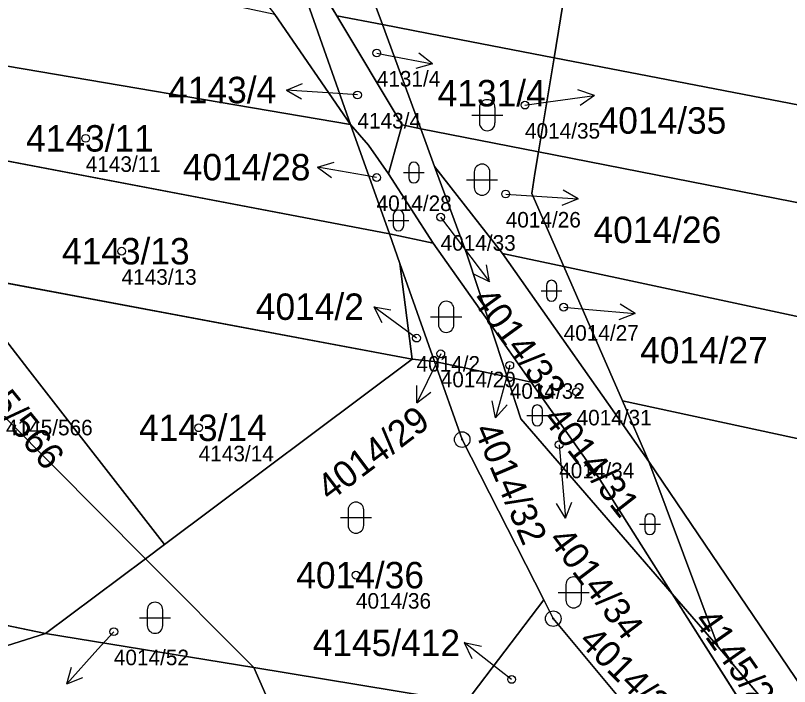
# Model space of a CAD drawing. Extents: x -739214 to -733252, y -1147612 to -1142842.
# Drawn here: x -735962.83 to -735913.02, y -1146702.11 to -1146658.94 of the extents above; entities that cross this region are included whole.
import ezdxf

# ---------------------------------------------------------------- set-up
doc = ezdxf.new("R2010")
doc.units = 0
for name, color, linetype in [('Definiční body', 7, 'Continuous'), ('Hranice parcel', 7, 'Continuous'), ('Parcelní čísla', 7, 'Continuous'), ('Polygon parcely', 7, 'Continuous'), ('Pop  PČ popisy', 7, 'Continuous'), ('Značky bodu BP', 7, 'Continuous'), ('Značky kultur', 7, 'Continuous')]:
    doc.layers.add(name, color=color, linetype=linetype)

msp = doc.modelspace()

# ---------------------------------------------------------------- linework, layer by layer
at = {"layer": 'Definiční body'}
for centre in [(-735939.58, -1146661.35), (-735940.82, -1146664.05), (-735930.04, -1146664.7), (-735958.31, -1146666.84), (-735939.59, -1146669.36), (-735931.28, -1146670.42), (-735935.47, -1146671.91), (-735956, -1146674.1), (-735927.55, -1146677.7), (-735937.02, -1146679.69), (-735935.46, -1146680.7), (-735931.02, -1146681.44), (-735926.72, -1146683.15), (-735951.04, -1146685.46), (-735927.84, -1146686.55), (-735940.92, -1146694.94), (-735956.5, -1146698.58), (-735930.9, -1146701.65)]:
    msp.add_circle(centre, 0.25, dxfattribs=at)
at = {"layer": 'Hranice parcel'}
for p, q in [((-735944.47, -1146655.13), (-735942.14, -1146658.95)), ((-735941.26, -1146665.94), (-735944.02, -1146658.17)), ((-735946.13, -1146658.87), (-735941.26, -1146665.94)), ((-735939.22, -1146659.52), (-735942.14, -1146658.95)), ((-735942.14, -1146658.95), (-735937.94, -1146665.97)), ((-735939.22, -1146659.52), (-735936.75, -1146666.22)), ((-735929.16, -1146667.71), (-735928.17, -1146661.65)), ((-735941.26, -1146665.94), (-735938.77, -1146672.98)), ((-735937.94, -1146665.97), (-735938.15, -1146666.71)), ((-735936.75, -1146666.22), (-735937.94, -1146665.97)), ((-735929.16, -1146667.71), (-735936.75, -1146666.22)), ((-735936.75, -1146666.22), (-735935.86, -1146668.64)), ((-735960.89, -1146698.69), (-736116.2, -1146666.46)), ((-735974.01, -1146666.26), (-735938.77, -1146672.98)), ((-735938.15, -1146666.71), (-735938.83, -1146669.13)), ((-735929.4, -1146669.11), (-735929.16, -1146667.71)), ((-735935.86, -1146668.64), (-735931.48, -1146674.25)), ((-735935.95, -1146673.59), (-735938.83, -1146669.13)), ((-735929.6, -1146670.38), (-735929.4, -1146669.11)), ((-735927.54, -1146675.09), (-735929.6, -1146670.38)), ((-735938.77, -1146672.98), (-735935.95, -1146673.59)), ((-735938.77, -1146672.98), (-735938.09, -1146674.9)), ((-735932.33, -1146678.71), (-735935.95, -1146673.59)), ((-735931.48, -1146674.25), (-735927.54, -1146675.09)), ((-735931.48, -1146674.25), (-735922.06, -1146687.62)), ((-735938.09, -1146674.9), (-735937.31, -1146681.05)), ((-735935.86, -1146681.2), (-735938.09, -1146674.9)), ((-735923.76, -1146683.73), (-735927.54, -1146675.09)), ((-735966.8, -1146675.52), (-735937.31, -1146681.05)), ((-735966.8, -1146675.52), (-735962.03, -1146681.66)), ((-735931.19, -1146682.19), (-735932.33, -1146678.71)), ((-735932.33, -1146678.71), (-735929.64, -1146682.52)), ((-735937.31, -1146681.05), (-735953.23, -1146692.97)), ((-735937.31, -1146681.05), (-735935.86, -1146681.2)), ((-735962.03, -1146681.66), (-735953.23, -1146692.97)), ((-735935.86, -1146681.2), (-735931.19, -1146682.19)), ((-735935.86, -1146681.2), (-735934.08, -1146686.22)), ((-735931.19, -1146682.19), (-735929.64, -1146682.52)), ((-735922.06, -1146687.62), (-735923.76, -1146683.73)), ((-735963.34, -1146684.95), (-735954.46, -1146693.89)), ((-735934.08, -1146686.22), (-735928.83, -1146696.54)), ((-735909.5, -1146706.17), (-735922.06, -1146687.62)), ((-735917.6, -1146699.56), (-735922.06, -1146687.62)), ((-735953.23, -1146692.97), (-735954.46, -1146693.89)), ((-735954.46, -1146693.89), (-735960.89, -1146698.69)), ((-735954.46, -1146693.89), (-735947.49, -1146700.89)), ((-735933.84, -1146703.13), (-735928.83, -1146696.54)), ((-735928.83, -1146696.54), (-735928.22, -1146697.74)), ((-735914.37, -1146705.91), (-735920.56, -1146696.14)), ((-735920.56, -1146696.14), (-735917.6, -1146699.56)), ((-735928.22, -1146697.74), (-735922.65, -1146704.42)), ((-735960.89, -1146698.69), (-735993.5, -1146708.99)), ((-735947.49, -1146700.89), (-735960.89, -1146698.69)), ((-735902.19, -1146717.78), (-735917.6, -1146699.56)), ((-735947.49, -1146700.89), (-735933.84, -1146703.13)), ((-735947.49, -1146700.89), (-735941.86, -1146713.69))]:
    msp.add_line(p, q, dxfattribs=at)
for points in [[(-735928.17, -1146661.65), (-735927.07, -1146654.9), (-735922.48, -1146648.95), (-735913.61, -1146637.45)], [(-735939.41, -1146655.16), (-735940.01, -1146657.37), (-735939.22, -1146659.52)], [(-735941.26, -1146665.94), (-735965.52, -1146661.84), (-735992.16, -1146655.51)], [(-735939.22, -1146659.52), (-735936.26, -1146660.09), (-735928.17, -1146661.65)], [(-735804.78, -1146685.47), (-735834.55, -1146679.72), (-735928.17, -1146661.65)], [(-735938.83, -1146669.13), (-735940.12, -1146667.27), (-735941.26, -1146665.94)], [(-735805, -1146692.04), (-735832.34, -1146686.68), (-735929.16, -1146667.71)], [(-735935.86, -1146668.64), (-735933.78, -1146674.29), (-735932.33, -1146678.71)], [(-735830.52, -1146694.23), (-735896.36, -1146681.76), (-735927.54, -1146675.09)], [(-735920.56, -1146696.14), (-735930.31, -1146684.88), (-735931.19, -1146682.19)], [(-735929.64, -1146682.52), (-735925.33, -1146688.62), (-735920.56, -1146696.14)], [(-735832.21, -1146701.14), (-735897.8, -1146689.33), (-735923.76, -1146683.73)]]:
    msp.add_lwpolyline(points, dxfattribs=at)
at = {"layer": 'Polygon parcely'}
for points in [[(-735970.08, -1146615.6), (-735965.79, -1146622.93), (-735963.77, -1146628.74), (-735958.48, -1146643.08), (-735946.13, -1146658.87), (-735941.26, -1146665.94), (-735944.02, -1146658.17), (-735953.45, -1146642.76), (-735969.56, -1146611.93), (-735984.67, -1146586.96), (-735989.62, -1146578.34), (-735979.56, -1146600.82)], [(-735932.29, -1146646.12), (-735938.31, -1146651.07), (-735939.41, -1146655.16), (-735940.01, -1146657.37), (-735939.22, -1146659.52), (-735936.26, -1146660.09), (-735928.17, -1146661.65), (-735927.07, -1146654.9), (-735922.48, -1146648.95), (-735913.61, -1146637.45), (-735922.88, -1146635.78), (-735926.93, -1146641.68)], [(-735804.78, -1146685.47), (-735804.04, -1146672.2), (-735803.24, -1146659.77), (-735843.77, -1146650.73), (-735859.99, -1146647.11), (-735913.61, -1146637.45), (-735922.48, -1146648.95), (-735927.07, -1146654.9), (-735928.17, -1146661.65), (-735834.55, -1146679.72)], [(-735992.16, -1146655.51), (-735965.52, -1146661.84), (-735941.26, -1146665.94), (-735946.13, -1146658.87), (-736000.07, -1146647.41), (-736000.52, -1146651.07)], [(-735942.84, -1146649.62), (-735944.47, -1146655.13), (-735942.14, -1146658.95), (-735939.22, -1146659.52), (-735940.01, -1146657.37), (-735939.41, -1146655.16)], [(-735944.47, -1146655.13), (-735944.76, -1146656.09), (-735944.02, -1146658.17), (-735941.26, -1146665.94), (-735940.12, -1146667.27), (-735938.83, -1146669.13), (-735938.15, -1146666.71), (-735937.94, -1146665.97), (-735942.14, -1146658.95)], [(-735974.01, -1146666.26), (-735938.77, -1146672.98), (-735941.26, -1146665.94), (-735965.52, -1146661.84), (-735992.16, -1146655.51), (-735975.46, -1146664.4)], [(-736099.42, -1146656.08), (-736116.2, -1146666.46), (-735960.89, -1146698.69), (-735954.46, -1146693.89), (-735963.34, -1146684.95)], [(-735942.14, -1146658.95), (-735937.94, -1146665.97), (-735936.75, -1146666.22), (-735939.22, -1146659.52)], [(-735939.22, -1146659.52), (-735936.75, -1146666.22), (-735929.16, -1146667.71), (-735928.17, -1146661.65), (-735936.26, -1146660.09)], [(-735804.78, -1146685.47), (-735834.55, -1146679.72), (-735928.17, -1146661.65), (-735929.16, -1146667.71), (-735832.34, -1146686.68), (-735805, -1146692.04)], [(-735940.12, -1146667.27), (-735941.26, -1146665.94), (-735938.77, -1146672.98), (-735935.95, -1146673.59), (-735938.83, -1146669.13)], [(-735938.15, -1146666.71), (-735938.83, -1146669.13), (-735935.95, -1146673.59), (-735932.33, -1146678.71), (-735933.78, -1146674.29), (-735935.86, -1146668.64), (-735936.75, -1146666.22), (-735937.94, -1146665.97)], [(-735936.75, -1146666.22), (-735935.86, -1146668.64), (-735931.48, -1146674.25), (-735927.54, -1146675.09), (-735929.6, -1146670.38), (-735929.4, -1146669.11), (-735929.16, -1146667.71)], [(-736116.2, -1146666.46), (-736124.81, -1146671.78), (-736132.77, -1146682.87), (-735993.5, -1146708.99), (-735960.89, -1146698.69)], [(-735966.8, -1146675.52), (-735937.31, -1146681.05), (-735938.09, -1146674.9), (-735938.77, -1146672.98), (-735974.01, -1146666.26)], [(-735805, -1146692.04), (-735832.34, -1146686.68), (-735929.16, -1146667.71), (-735929.4, -1146669.11), (-735929.6, -1146670.38), (-735927.54, -1146675.09), (-735896.36, -1146681.76), (-735830.52, -1146694.23), (-735818.44, -1146696.52), (-735814.26, -1146695.11), (-735805.28, -1146694.6)], [(-735935.86, -1146668.64), (-735933.78, -1146674.29), (-735932.33, -1146678.71), (-735929.64, -1146682.52), (-735925.33, -1146688.62), (-735920.56, -1146696.14), (-735917.6, -1146699.56), (-735922.06, -1146687.62), (-735931.48, -1146674.25)], [(-735935.86, -1146681.2), (-735931.19, -1146682.19), (-735932.33, -1146678.71), (-735935.95, -1146673.59), (-735938.77, -1146672.98), (-735938.09, -1146674.9)], [(-735954.46, -1146693.89), (-735953.23, -1146692.97), (-735962.03, -1146681.66), (-735966.8, -1146675.52), (-735972.21, -1146674.51), (-735963.34, -1146684.95)], [(-735922.06, -1146687.62), (-735923.76, -1146683.73), (-735927.54, -1146675.09), (-735931.48, -1146674.25)], [(-735935.86, -1146681.2), (-735938.09, -1146674.9), (-735937.31, -1146681.05)], [(-735927.54, -1146675.09), (-735923.76, -1146683.73), (-735897.8, -1146689.33), (-735832.21, -1146701.14), (-735829.61, -1146701.61), (-735829.77, -1146700.32), (-735830.52, -1146694.23), (-735896.36, -1146681.76)], [(-735962.03, -1146681.66), (-735953.23, -1146692.97), (-735937.31, -1146681.05), (-735966.8, -1146675.52)], [(-735929.64, -1146682.52), (-735932.33, -1146678.71), (-735931.19, -1146682.19)], [(-735933.84, -1146703.13), (-735928.83, -1146696.54), (-735934.08, -1146686.22), (-735935.86, -1146681.2), (-735937.31, -1146681.05), (-735953.23, -1146692.97), (-735954.46, -1146693.89), (-735947.49, -1146700.89)], [(-735930.31, -1146684.88), (-735931.19, -1146682.19), (-735935.86, -1146681.2), (-735934.08, -1146686.22), (-735928.83, -1146696.54), (-735928.22, -1146697.74), (-735922.65, -1146704.42), (-735914.37, -1146705.91), (-735920.56, -1146696.14)], [(-735931.19, -1146682.19), (-735930.31, -1146684.88), (-735920.56, -1146696.14), (-735925.33, -1146688.62), (-735929.64, -1146682.52)], [(-735853.39, -1146713.84), (-735848.98, -1146707), (-735836.33, -1146702.53), (-735832.21, -1146701.14), (-735897.8, -1146689.33), (-735923.76, -1146683.73), (-735922.06, -1146687.62), (-735909.5, -1146706.17), (-735891.79, -1146709.74), (-735860.81, -1146716.1)], [(-735909.5, -1146706.17), (-735922.06, -1146687.62), (-735917.6, -1146699.56), (-735902.19, -1146717.78)], [(-735960.89, -1146698.69), (-735947.49, -1146700.89), (-735954.46, -1146693.89)], [(-735922.65, -1146704.42), (-735928.22, -1146697.74), (-735928.83, -1146696.54), (-735933.84, -1146703.13)], [(-735893.09, -1146729.71), (-735898.63, -1146721.44), (-735902.19, -1146717.78), (-735917.6, -1146699.56), (-735920.56, -1146696.14), (-735914.37, -1146705.91), (-735904.33, -1146721.13), (-735898.88, -1146728.02), (-735894.56, -1146729.63)], [(-735947.49, -1146700.89), (-735960.89, -1146698.69), (-735993.5, -1146708.99), (-735949.02, -1146717.49), (-735941.86, -1146713.69)], [(-735941.86, -1146713.69), (-735933.84, -1146703.13), (-735947.49, -1146700.89)]]:
    msp.add_lwpolyline(points, close=True, dxfattribs=at)
at = {"layer": 'Pop  PČ popisy'}
for p, q in [((-735939.58, -1146661.35), (-735938.93, -1146661.48)), ((-735938.93, -1146661.48), (-735935.984, -1146662.053)), ((-735935.984, -1146662.053), (-735936.872, -1146661.37)), ((-735935.984, -1146662.053), (-735937.063, -1146662.353)), ((-735945.394, -1146663.731), (-735944.36, -1146663.301)), ((-735942.4, -1146663.94), (-735945.394, -1146663.731)), ((-735945.394, -1146663.731), (-735944.43, -1146664.3)), ((-735925.568, -1146664.082), (-735926.63, -1146663.726)), ((-735940.82, -1146664.05), (-735942.4, -1146663.94)), ((-735928.54, -1146664.5), (-735925.568, -1146664.082)), ((-735925.568, -1146664.082), (-735926.49, -1146664.718)), ((-735930.04, -1146664.7), (-735928.54, -1146664.5)), ((-735943.395, -1146668.689), (-735942.322, -1146668.37)), ((-735940.44, -1146669.21), (-735943.395, -1146668.689)), ((-735943.395, -1146668.689), (-735942.496, -1146669.356)), ((-735939.59, -1146669.36), (-735940.44, -1146669.21)), ((-735926.626, -1146670.739), (-735927.59, -1146670.17)), ((-735931.28, -1146670.42), (-735929.62, -1146670.53)), ((-735929.62, -1146670.53), (-735926.626, -1146670.739)), ((-735926.626, -1146670.739), (-735927.66, -1146671.169)), ((-735935.47, -1146671.91), (-735934.13, -1146673.68)), ((-735934.13, -1146673.68), (-735932.324, -1146676.077)), ((-735932.324, -1146676.077), (-735932.527, -1146674.976)), ((-735932.324, -1146676.077), (-735933.327, -1146675.578)), ((-735937.34, -1146679.45), (-735939.768, -1146677.686)), ((-735939.768, -1146677.686), (-735938.663, -1146677.87)), ((-735939.768, -1146677.686), (-735939.252, -1146678.68)), ((-735922.95, -1146678.102), (-735923.904, -1146677.515)), ((-735927.55, -1146677.7), (-735925.94, -1146677.84)), ((-735925.94, -1146677.84), (-735922.95, -1146678.102)), ((-735922.95, -1146678.102), (-735923.992, -1146678.513)), ((-735937.02, -1146679.69), (-735937.34, -1146679.45)), ((-735935.68, -1146681.16), (-735936.996, -1146683.857)), ((-735935.46, -1146680.7), (-735935.68, -1146681.16)), ((-735931.02, -1146681.44), (-735931.15, -1146681.93)), ((-735931.15, -1146681.93), (-735931.927, -1146684.829)), ((-735936.996, -1146683.857), (-735937.007, -1146682.738)), ((-735936.996, -1146683.857), (-735936.106, -1146683.177)), ((-735931.927, -1146684.829), (-735932.151, -1146683.732)), ((-735931.927, -1146684.829), (-735931.184, -1146683.991)), ((-735927.84, -1146686.55), (-735927.69, -1146688.29)), ((-735927.69, -1146688.29), (-735927.428, -1146691.28)), ((-735927.428, -1146691.28), (-735928.015, -1146690.326)), ((-735927.428, -1146691.28), (-735927.017, -1146690.238)), ((-735956.5, -1146698.58), (-735957.52, -1146699.7)), ((-735931.58, -1146701.13), (-735933.945, -1146699.282)), ((-735933.945, -1146699.282), (-735932.847, -1146699.504)), ((-735933.945, -1146699.282), (-735933.464, -1146700.294)), ((-735957.52, -1146699.7), (-735959.528, -1146701.93)), ((-735959.528, -1146701.93), (-735959.23, -1146700.851)), ((-735959.528, -1146701.93), (-735958.486, -1146701.521)), ((-735930.9, -1146701.65), (-735931.58, -1146701.13))]:
    msp.add_line(p, q, dxfattribs=at)
at = {"layer": 'Značky bodu BP'}
for centre, radius in [((-735934.08, -1146686.22), 0.5), ((-735934.08, -1146686.22), 0.0303), ((-735928.22, -1146697.74), 0.5), ((-735928.22, -1146697.74), 0.0303)]:
    msp.add_circle(centre, radius, dxfattribs=at)
at = {"layer": 'Značky kultur'}
for p, q in [((-735932.971, -1146664.851), (-735932.971, -1146665.852)), ((-735931.969, -1146665.852), (-735931.969, -1146664.851)), ((-735933.471, -1146665.351), (-735931.469, -1146665.351)), ((-735937.525, -1146668.705), (-735937.525, -1146669.376)), ((-735936.855, -1146669.376), (-735936.855, -1146668.705)), ((-735937.861, -1146669.041), (-735936.519, -1146669.041)), ((-735933.301, -1146669.001), (-735933.301, -1146670.002)), ((-735932.299, -1146670.002), (-735932.299, -1146669.001)), ((-735933.801, -1146669.501), (-735931.799, -1146669.501)), ((-735938.851, -1146672.121), (-735937.509, -1146672.121)), ((-735938.515, -1146671.785), (-735938.515, -1146672.456)), ((-735937.845, -1146672.456), (-735937.845, -1146671.785)), ((-735929.001, -1146676.641), (-735927.659, -1146676.641)), ((-735928.665, -1146676.305), (-735928.665, -1146676.976)), ((-735927.995, -1146676.976), (-735927.995, -1146676.305)), ((-735935.611, -1146677.821), (-735935.611, -1146678.822)), ((-735934.609, -1146678.822), (-735934.609, -1146677.821)), ((-735936.111, -1146678.321), (-735934.109, -1146678.321)), ((-735929.921, -1146684.661), (-735928.579, -1146684.661)), ((-735929.585, -1146684.325), (-735929.585, -1146684.996)), ((-735928.915, -1146684.996), (-735928.915, -1146684.325)), ((-735941.421, -1146690.741), (-735941.421, -1146691.742)), ((-735940.419, -1146691.742), (-735940.419, -1146690.741)), ((-735941.921, -1146691.241), (-735939.919, -1146691.241)), ((-735922.335, -1146691.325), (-735922.335, -1146691.996)), ((-735921.665, -1146691.996), (-735921.665, -1146691.325)), ((-735922.671, -1146691.661), (-735921.329, -1146691.661)), ((-735927.411, -1146695.551), (-735927.411, -1146696.552)), ((-735926.409, -1146696.552), (-735926.409, -1146695.551)), ((-735927.911, -1146696.051), (-735925.909, -1146696.051)), ((-735954.351, -1146697.181), (-735954.351, -1146698.182)), ((-735953.349, -1146698.182), (-735953.349, -1146697.181)), ((-735954.851, -1146697.681), (-735952.849, -1146697.681))]:
    msp.add_line(p, q, dxfattribs=at)
for centre, radius, start, end in [((-735932.47, -1146664.851), 0.5, 0, 180), ((-735932.47, -1146665.851), 0.5, 180, 359.9879), ((-735937.19, -1146668.706), 0.335, 0, 180), ((-735932.8, -1146669.001), 0.5, 0, 180), ((-735937.19, -1146669.376), 0.335, 180, 359.9879), ((-735932.8, -1146670.001), 0.5, 180, 359.9879), ((-735938.18, -1146671.786), 0.335, 0, 180), ((-735938.18, -1146672.456), 0.335, 180, 359.9879), ((-735928.33, -1146676.306), 0.335, 0, 180), ((-735928.33, -1146676.976), 0.335, 180, 359.9879), ((-735935.11, -1146677.821), 0.5, 0, 180), ((-735935.11, -1146678.821), 0.5, 180, 359.9879), ((-735929.25, -1146684.326), 0.335, 0, 180), ((-735929.25, -1146684.996), 0.335, 180, 359.9879), ((-735940.92, -1146690.741), 0.5, 0, 180), ((-735922, -1146691.326), 0.335, 0, 180), ((-735940.92, -1146691.741), 0.5, 180, 359.9879), ((-735922, -1146691.996), 0.335, 180, 359.9879), ((-735926.91, -1146695.551), 0.5, 0, 180), ((-735926.91, -1146696.551), 0.5, 180, 359.9879), ((-735953.85, -1146697.181), 0.5, 0, 180), ((-735953.85, -1146698.181), 0.5, 180, 359.9879)]:
    msp.add_arc(centre, radius, start, end, dxfattribs=at)

# ---------------------------------------------------------------- texts
at = {"layer": 'Definiční body'}
for s, p in [('4131/4', (-735939.58, -1146663.506)), ('4143/4', (-735940.82, -1146666.206)), ('4014/35', (-735930.04, -1146666.856)), ('4143/11', (-735958.31, -1146668.996)), ('4014/28', (-735939.59, -1146671.516)), ('4014/26', (-735931.28, -1146672.576)), ('4014/33', (-735935.47, -1146674.066)), ('4143/13', (-735956, -1146676.256)), ('4014/27', (-735927.55, -1146679.856)), ('4014/2', (-735937.02, -1146681.846)), ('4014/29', (-735935.46, -1146682.856)), ('4014/32', (-735931.02, -1146683.596)), ('4014/31', (-735926.72, -1146685.306)), ('4145/566', (-735963.44, -1146685.946)), ('4143/14', (-735951.04, -1146687.616)), ('4014/34', (-735927.84, -1146688.706)), ('4014/36', (-735940.92, -1146697.096)), ('4014/52', (-735956.5, -1146700.736))]:
    msp.add_text(s, height=1, dxfattribs=at).set_placement(p)
at = {"layer": 'Parcelní čísla'}
for s, p in [('4143/4', (-735953.001, -1146664.58)), ('4131/4', (-735935.66, -1146664.783)), ('4014/35', (-735925.3, -1146666.54)), ('4143/11', (-735962.148, -1146667.69)), ('4014/28', (-735952.066, -1146669.54)), ('4014/26', (-735925.63, -1146673.573)), ('4143/13', (-735959.838, -1146674.95)), ('4014/2', (-735947.361, -1146678.52)), ('4014/27', (-735922.63, -1146681.323)), ('4143/14', (-735954.878, -1146686.31)), ('4014/36', (-735944.758, -1146695.79)), ('4145/412', (-735943.7, -1146700.15))]:
    msp.add_text(s, height=1.7, dxfattribs=at).set_placement(p)
for s, rotation, p in [('4014/33', 306, (-735933.502, -1146677.225)), ('4145/566', 309, (-735966.85, -1146680.928)), ('4014/29', 37, (-735942.605, -1146690.242)), ('4014/31', 308, (-735928.952, -1146684.894)), ('4014/32', 293, (-735933.344, -1146685.573)), ('4014/34', 307, (-735928.592, -1146692.685)), ('4145/24', 305, (-735919.223, -1146697.857)), ('4014/30', 315, (-735926.651, -1146699.265))]:
    msp.add_text(s, height=1.7, rotation=rotation, dxfattribs=at).set_placement(p)

doc.saveas('drawing.dxf')
